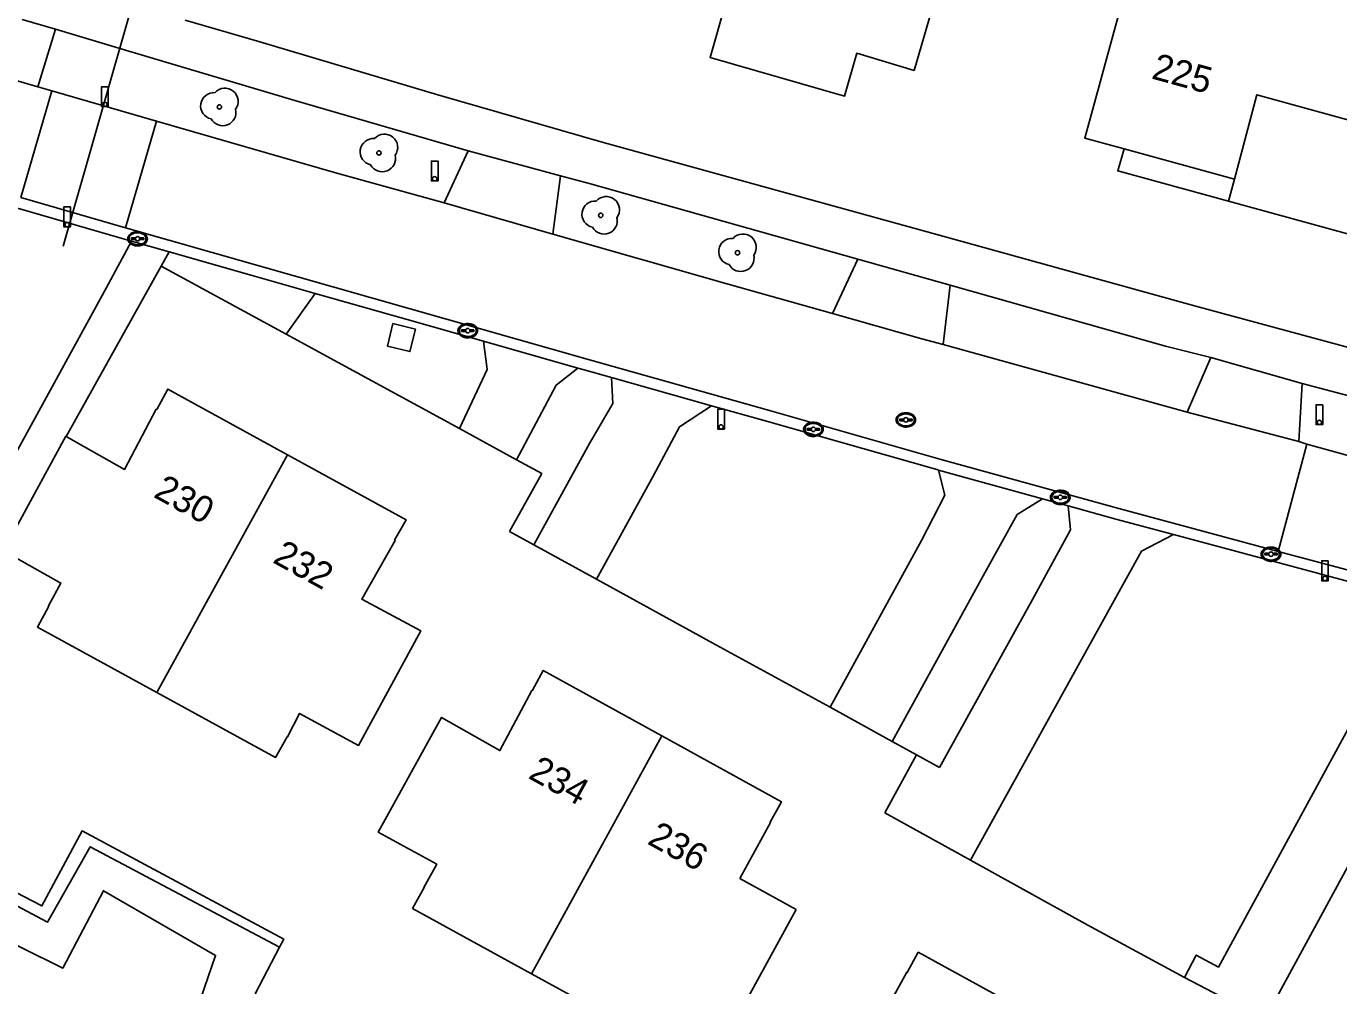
# Model space of a CAD drawing. Extents: x 194485 to 197793, y 468269 to 470822.
# Drawn here: x 197703 to 197762.4, y 468367.8 to 468411.2 of the extents above; entities that cross this region are included whole.
import ezdxf

# ---------------------------------------------------------------- set-up
doc = ezdxf.new("R2010")
doc.units = 0
for name, color, linetype in [('BGT grensvlak begroeid terreindeel LR', 7, 'Continuous'), ('BGT grensvlak gebouwinstallatie plus 1', 7, 'Continuous'), ('BGT grensvlak onbegroeid terreindeel', 7, 'Continuous'), ('BGT grensvlak pand op maaiveld', 7, 'Continuous'), ('BGT grensvlak pand op maaiveld LR', 7, 'Continuous'), ('BGT grensvlak vegetatieobject', 7, 'Continuous'), ('BGT grensvlak wegdeel', 7, 'Continuous'), ('BGT lijnelement kunstwerkdeel uitbreiding populatie duiker', 7, 'Continuous'), ('BGT puntobject paal afsluitpaal', 7, 'Continuous'), ('BGT puntobject paal lichtmast', 7, 'Continuous'), ('BGT puntobject put inspectie- rioolput', 7, 'Continuous'), ('BGT puntobject put kolk', 7, 'Continuous'), ('BGT puntobject vegetatieobject boom', 7, 'Continuous'), ('BGT tekst huisnummerreeks', 7, 'Continuous')]:
    doc.layers.add(name, color=color, linetype=linetype)

msp = doc.modelspace()

# ---------------------------------------------------------------- linework, layer by layer
at = {"layer": 'BGT grensvlak begroeid terreindeel LR'}
msp.add_lwpolyline([(197760.694, 468338.828), (197756.301, 468341.76), (197749.914, 468345.136), (197746.449, 468338.875), (197740.844, 468341.732), (197734.779, 468345.481), (197736.159, 468348.87), (197728.132, 468353.385), (197727.501, 468354.555), (197728.372, 468356.514), (197721.252, 468360.519), (197710.741, 468366.673), (197711.596, 468369.138), (197706.522, 468372.064), (197704.683, 468368.558), (197697.003, 468372.365)], dxfattribs=at)
at = {"layer": 'BGT grensvlak gebouwinstallatie plus 1'}
msp.add_line((197757.425, 468403.273), (197757.689, 468404.264), dxfattribs=at)
for points in [[(197757.425, 468403.273), (197763.138, 468401.706), (197764.518, 468406.802), (197764.043, 468406.924)], [(197752.695, 468405.641), (197752.409, 468404.648), (197757.425, 468403.273)]]:
    msp.add_lwpolyline(points, dxfattribs=at)
at = {"layer": 'BGT grensvlak onbegroeid terreindeel'}
for p, q in [((197717.142, 468395.979), (197714.786, 468397.26)), ((197722.624, 468392.987), (197717.142, 468395.979)), ((197725.998, 468387.72), (197724.896, 468388.325)), ((197734.1, 468383.274), (197728.835, 468386.163)), ((197739.402, 468380.369), (197734.1, 468383.274)), ((197743.313, 468378.225), (197742.212, 468378.828)), ((197751.061, 468370.51), (197745.752, 468373.446)), ((197755.429, 468368.137), (197751.061, 468370.51)), ((197714.491, 468369.519), (197713.388, 468367.397))]:
    msp.add_line(p, q, dxfattribs=at)
for points in [[(197719.621, 468397.732), (197720.635, 468397.483), (197720.386, 468396.469), (197719.372, 468396.718), (197719.621, 468397.732)], [(197724.896, 468388.325), (197726.355, 468390.95), (197725.215, 468391.572)]]:
    msp.add_lwpolyline(points, dxfattribs=at)
at = {"layer": 'BGT grensvlak pand op maaiveld'}
for p, q in [((197752.695, 468405.641), (197757.689, 468404.264)), ((197735.307, 468372.614), (197737.856, 468371.218)), ((197737.856, 468371.218), (197734.968, 468365.944))]:
    msp.add_line(p, q, dxfattribs=at)
for points in [[(197738.88, 468427.004), (197744.991, 468425.226), (197744.588, 468423.858), (197746.901, 468423.199), (197748.422, 468428.457), (197752.563, 468427.284), (197749.375, 468415.761), (197745.439, 468416.866), (197743.198, 468409.195), (197740.604, 468409.973), (197740.055, 468408.032), (197733.965, 468409.78), (197738.88, 468427.004)], [(197753.756, 468416.502), (197750.922, 468406.13), (197752.695, 468405.641)], [(197757.689, 468404.264), (197758.708, 468408.092), (197763.964, 468406.637), (197764.043, 468406.924)], [(197704.84, 468392.621), (197707.481, 468391.133), (197708.915, 468393.86), (197708.934, 468393.85), (197709.439, 468394.774), (197714.848, 468391.802)], [(197702.002, 468387.451), (197704.819, 468392.633), (197704.84, 468392.621)], [(197708.939, 468381.044), (197714.311, 468378.102), (197714.835, 468379.033), (197714.846, 468379.027), (197715.395, 468380.093), (197718.063, 468378.644), (197720.88, 468383.826), (197718.209, 468385.264), (197719.717, 468387.915), (197719.698, 468387.926), (197720.214, 468388.854), (197714.848, 468391.802)], [(197708.939, 468381.044), (197703.539, 468384.001), (197704.049, 468384.95), (197704.032, 468384.959), (197704.589, 468385.994), (197702.002, 468387.451)], [(197725.893, 468368.308), (197720.507, 468371.27), (197721.035, 468372.207), (197721.012, 468372.221), (197721.6, 468373.263), (197718.954, 468374.721), (197721.814, 468379.911), (197724.461, 468378.412), (197725.899, 468381.128), (197725.916, 468381.119), (197726.421, 468382.036), (197731.787, 468379.077)], [(197735.307, 468372.614), (197736.701, 468375.159), (197736.689, 468375.165), (197737.199, 468376.092), (197731.787, 468379.077)], [(197748.765, 468366.328), (197743.389, 468369.283), (197742.891, 468368.367), (197742.869, 468368.379), (197741.259, 468365.447)], [(197725.893, 468368.308), (197731.281, 468365.345), (197731.809, 468366.282), (197731.833, 468366.269), (197732.419, 468367.34)]]:
    msp.add_lwpolyline(points, dxfattribs=at)
at = {"layer": 'BGT grensvlak pand op maaiveld LR'}
for p, q in [((197714.848, 468391.802), (197708.939, 468381.044)), ((197731.787, 468379.077), (197725.893, 468368.308))]:
    msp.add_line(p, q, dxfattribs=at)
at = {"layer": 'BGT grensvlak vegetatieobject'}
for points in [[(197695.468, 468375.675), (197703.739, 468371.382), (197705.567, 468374.777), (197714.678, 468369.879), (197714.491, 468369.519)], [(197695.258, 468375.292), (197703.996, 468370.648), (197705.927, 468374.061), (197714.491, 468369.519)]]:
    msp.add_lwpolyline(points, dxfattribs=at)
at = {"layer": 'BGT grensvlak wegdeel'}
for p, q in [((197702.839, 468411.504), (197704.358, 468411.053)), ((197703.55, 468408.454), (197704.358, 468411.053)), ((197703.55, 468408.454), (197701.954, 468408.923)), ((197704.195, 468408.264), (197703.55, 468408.454)), ((197702.778, 468403.438), (197704.195, 468408.264)), ((197704.195, 468408.264), (197708.916, 468406.903)), ((197708.916, 468406.903), (197707.515, 468402.071)), ((197744.943, 468401.569), (197729.087, 468405.953)), ((197721.933, 468403.207), (197723.031, 468405.546)), ((197723.031, 468405.546), (197727.201, 468404.415)), ((197726.851, 468401.788), (197727.201, 468404.415)), ((197727.201, 468404.415), (197728.557, 468404.054)), ((197728.557, 468404.054), (197740.648, 468400.646)), ((197707.515, 468402.071), (197702.778, 468403.438)), ((197721.933, 468403.207), (197726.851, 468401.788)), ((197707.792, 468401.472), (197709.491, 468400.985)), ((197709.491, 468400.985), (197709.13, 468400.336)), ((197740.648, 468400.646), (197739.504, 468398.187)), ((197740.648, 468400.646), (197744.824, 468399.469)), ((197709.13, 468400.336), (197704.84, 468392.621)), ((197714.786, 468397.26), (197709.13, 468400.336)), ((197744.508, 468396.785), (197744.824, 468399.469)), ((197716.098, 468399.101), (197714.786, 468397.26)), ((197727.981, 468395.72), (197723.713, 468396.936)), ((197755.554, 468393.722), (197744.508, 468396.785)), ((197755.554, 468393.722), (197756.622, 468396.199)), ((197756.622, 468396.199), (197760.757, 468395.024)), ((197734.037, 468394.018), (197729.501, 468395.291)), ((197760.757, 468395.024), (197760.603, 468392.396)), ((197755.554, 468393.722), (197760.603, 468392.396)), ((197725.215, 468391.572), (197722.624, 468392.987)), ((197728.513, 468392.303), (197725.998, 468387.72)), ((197759.67, 468387.42), (197760.966, 468392.275)), ((197760.966, 468392.275), (197760.603, 468392.396)), ((197760.966, 468392.275), (197765.711, 468390.98)), ((197749.004, 468389.804), (197744.295, 468391.104)), ((197731.398, 468390.833), (197728.835, 468386.163)), ((197750.172, 468389.481), (197749.004, 468389.804)), ((197728.835, 468386.163), (197725.998, 468387.72)), ((197743.539, 468387.918), (197739.402, 468380.369)), ((197764.448, 468386.152), (197759.67, 468387.42)), ((197746.319, 468386.322), (197742.212, 468378.828)), ((197748.47, 468385.089), (197744.355, 468377.649)), ((197751.562, 468383.949), (197745.752, 468373.446)), ((197742.212, 468378.828), (197739.402, 468380.369)), ((197741.87, 468375.594), (197743.313, 468378.225)), ((197743.313, 468378.225), (197744.355, 468377.649)), ((197745.752, 468373.446), (197741.87, 468375.594)), ((197759.072, 468366.247), (197755.429, 468368.137))]:
    msp.add_line(p, q, dxfattribs=at)
for points in [[(197729.087, 468405.953), (197721.656, 468408.092), (197713.593, 468410.487), (197710.222, 468411.467)], [(197723.031, 468405.546), (197715.181, 468407.836), (197707.519, 468410.115), (197704.358, 468411.053)], [(197708.916, 468406.903), (197717.084, 468404.549), (197721.933, 468403.207)], [(197707.792, 468401.472), (197707.376, 468401.591), (197702.638, 468402.958), (197702.587, 468402.973)], [(197759.67, 468387.42), (197752.459, 468389.368), (197744.359, 468391.605), (197736.662, 468393.8), (197728.403, 468396.119), (197720.399, 468398.4), (197713.395, 468400.388), (197707.515, 468402.071)], [(197739.504, 468398.187), (197734.783, 468399.514), (197726.851, 468401.788)], [(197707.792, 468401.472), (197706.639, 468399.331), (197696.959, 468381.672), (197690.348, 468369.658), (197685.212, 468372.476)], [(197744.943, 468401.569), (197755.883, 468398.544), (197764.363, 468396.238), (197770.637, 468394.605), (197779.692, 468392.157), (197787.152, 468390.265), (197792.808, 468388.776)], [(197709.491, 468400.985), (197713.258, 468399.907), (197716.098, 468399.101)], [(197756.622, 468396.199), (197754.577, 468396.719), (197744.824, 468399.469)], [(197716.098, 468399.101), (197720.262, 468397.919), (197723.713, 468396.936)], [(197744.508, 468396.785), (197743.552, 468397.05), (197739.504, 468398.187)], [(197722.624, 468392.987), (197723.887, 468395.663), (197723.713, 468396.936)], [(197727.981, 468395.72), (197727.003, 468394.948), (197725.215, 468391.572)], [(197729.501, 468395.291), (197728.267, 468395.638), (197727.981, 468395.72)], [(197728.513, 468392.303), (197729.569, 468394.116), (197729.501, 468395.291)], [(197772.878, 468391.827), (197767.255, 468393.301), (197760.757, 468395.024)], [(197734.037, 468394.018), (197732.58, 468393.065), (197731.398, 468390.833)], [(197744.295, 468391.104), (197744.224, 468391.124), (197736.526, 468393.319), (197734.037, 468394.018)], [(197743.539, 468387.918), (197744.585, 468389.973), (197744.295, 468391.104)], [(197749.004, 468389.804), (197747.868, 468389.09), (197746.319, 468386.322)], [(197750.172, 468389.481), (197750.276, 468388.397), (197748.47, 468385.089)], [(197754.936, 468388.186), (197752.327, 468388.886), (197750.172, 468389.481)], [(197751.562, 468383.949), (197753.485, 468387.436), (197754.936, 468388.186)], [(197754.936, 468388.186), (197764.319, 468385.669), (197765.619, 468385.323)], [(197765.619, 468385.323), (197765.809, 468384.907), (197765.269, 468383.867), (197756.964, 468368.615), (197755.96, 468369.159), (197755.429, 468368.137)], [(197759.54, 468367.109), (197767.871, 468382.452), (197768.947, 468384.436)]]:
    msp.add_lwpolyline(points, dxfattribs=at)
at = {"layer": 'BGT lijnelement kunstwerkdeel uitbreiding populatie duiker'}
msp.add_line((197704.699, 468401.239), (197708.55, 468414.725), dxfattribs=at)
at = {"layer": 'BGT puntobject paal afsluitpaal'}
for points in [[(197706.737, 468408.454), (197706.437, 468408.454), (197706.437, 468407.554), (197706.587, 468407.554)], [(197706.587, 468407.554), (197706.737, 468407.554), (197706.737, 468408.454)], [(197705.031, 468403.013), (197704.731, 468403.013), (197704.731, 468402.113), (197704.881, 468402.113)], [(197704.881, 468402.113), (197705.031, 468402.113), (197705.031, 468403.013)], [(197761.939, 468386.998), (197761.639, 468386.998), (197761.639, 468386.098), (197761.789, 468386.098)], [(197761.789, 468386.098), (197761.939, 468386.098), (197761.939, 468386.998)]]:
    msp.add_lwpolyline(points, dxfattribs=at)
for centre, start, end in [((197706.587, 468407.654), 0, 180), ((197706.587, 468407.654), 0, 180), ((197706.587, 468407.654), 180, 0), ((197706.587, 468407.654), 180, 270), ((197706.587, 468407.654), 270, 0), ((197704.881, 468402.213), 0, 180), ((197704.881, 468402.213), 0, 180), ((197704.881, 468402.213), 180, 0), ((197704.881, 468402.213), 180, 270), ((197704.881, 468402.213), 270, 0), ((197761.789, 468386.198), 0, 180), ((197761.789, 468386.198), 0, 180), ((197761.789, 468386.198), 180, 0), ((197761.789, 468386.198), 180, 270), ((197761.789, 468386.198), 270, 0)]:
    msp.add_arc(centre, 0.1, start, end, dxfattribs=at)
at = {"layer": 'BGT puntobject paal lichtmast'}
for points in [[(197721.659, 468405.089), (197721.359, 468405.089), (197721.359, 468404.189), (197721.509, 468404.189)], [(197721.509, 468404.189), (197721.659, 468404.189), (197721.659, 468405.089)], [(197761.684, 468394.061), (197761.384, 468394.061), (197761.384, 468393.161), (197761.534, 468393.161)], [(197761.534, 468393.161), (197761.684, 468393.161), (197761.684, 468394.061)], [(197734.614, 468393.857), (197734.314, 468393.857), (197734.314, 468392.957), (197734.464, 468392.957)], [(197734.464, 468392.957), (197734.614, 468392.957), (197734.614, 468393.857)]]:
    msp.add_lwpolyline(points, dxfattribs=at)
for centre, start, end in [((197721.509, 468404.289), 0, 180), ((197721.509, 468404.289), 0, 180), ((197721.509, 468404.289), 180, 0), ((197721.509, 468404.289), 180, 270), ((197721.509, 468404.289), 270, 0), ((197734.464, 468393.057), 0, 180), ((197734.464, 468393.057), 0, 180), ((197734.464, 468393.057), 180, 0), ((197734.464, 468393.057), 180, 270), ((197734.464, 468393.057), 270, 0), ((197761.534, 468393.261), 0, 180), ((197761.534, 468393.261), 0, 180), ((197761.534, 468393.261), 180, 0), ((197761.534, 468393.261), 180, 270), ((197761.534, 468393.261), 270, 0)]:
    msp.add_arc(centre, 0.1, start, end, dxfattribs=at)
at = {"layer": 'BGT puntobject put inspectie- rioolput'}
for p, q in [((197742.734, 468393.416), (197742.577, 468393.416)), ((197742.577, 468393.34), (197742.734, 468393.34)), ((197743.077, 468393.416), (197742.92, 468393.416)), ((197742.92, 468393.34), (197743.077, 468393.34))]:
    msp.add_line(p, q, dxfattribs=at)
for centre, radius, start, end in [((197742.827, 468393.378), 0.1, 0, 180), ((197742.577, 468393.378), 0.0375, 90, 270), ((197742.827, 468393.378), 0.1, 157.97569, 180), ((197742.827, 468393.378), 0.1, 180, 202.02431), ((197742.827, 468393.378), 0.1, 180, 0), ((197742.827, 468393.378), 0.1, 0, 22.02431), ((197742.827, 468393.378), 0.1, 337.97569, 0), ((197743.077, 468393.378), 0.0375, 270, 90)]:
    msp.add_arc(centre, radius, start, end, dxfattribs=at)
msp.add_ellipse((197742.827, 468393.378), major_axis=(0.392, 0), ratio=0.689655, dxfattribs=at)
msp.add_open_spline([(197743.269, 468393.378), (197743.269, 468393.421), (197743.257, 468393.465), (197743.191, 468393.579), (197743.11, 468393.636), (197742.918, 468393.701), (197742.808, 468393.707), (197742.605, 468393.666), (197742.514, 468393.619), (197742.411, 468393.502), (197742.386, 468393.442), (197742.384, 468393.32), (197742.408, 468393.259), (197742.492, 468393.16), (197742.551, 468393.121), (197742.73, 468393.053), (197742.864, 468393.046), (197743.097, 468393.108), (197743.197, 468393.177), (197743.26, 468393.302), (197743.269, 468393.34), (197743.269, 468393.378)], degree=3, dxfattribs=at)
at = {"layer": 'BGT puntobject put kolk'}
for p, q in [((197707.975, 468401.611), (197707.818, 468401.611)), ((197707.818, 468401.536), (197707.975, 468401.536)), ((197708.318, 468401.611), (197708.161, 468401.611)), ((197708.161, 468401.536), (197708.318, 468401.536)), ((197722.91, 468397.452), (197722.753, 468397.452)), ((197722.753, 468397.377), (197722.91, 468397.377)), ((197723.253, 468397.452), (197723.096, 468397.452)), ((197723.096, 468397.377), (197723.253, 468397.377)), ((197738.55, 468392.987), (197738.393, 468392.987)), ((197738.393, 468392.913), (197738.55, 468392.913)), ((197738.893, 468392.987), (197738.736, 468392.987)), ((197738.736, 468392.913), (197738.893, 468392.913)), ((197749.721, 468389.909), (197749.564, 468389.909)), ((197750.064, 468389.909), (197749.907, 468389.909)), ((197749.564, 468389.834), (197749.721, 468389.834)), ((197749.907, 468389.834), (197750.064, 468389.834)), ((197759.252, 468387.338), (197759.095, 468387.338)), ((197759.095, 468387.263), (197759.252, 468387.263)), ((197759.595, 468387.338), (197759.438, 468387.338)), ((197759.438, 468387.263), (197759.595, 468387.263))]:
    msp.add_line(p, q, dxfattribs=at)
for centre, radius, start, end in [((197707.818, 468401.573), 0.0375, 90, 270), ((197708.068, 468401.573), 0.1, 0, 180), ((197708.068, 468401.573), 0.1, 157.97569, 180), ((197708.068, 468401.573), 0.1, 180, 202.02431), ((197708.068, 468401.573), 0.1, 180, 0), ((197708.068, 468401.573), 0.1, 0, 22.02431), ((197708.068, 468401.573), 0.1, 337.97569, 0), ((197708.318, 468401.573), 0.0375, 270, 90), ((197722.753, 468397.414), 0.0375, 90, 270), ((197723.003, 468397.414), 0.1, 0, 180), ((197723.003, 468397.414), 0.1, 157.97569, 180), ((197723.003, 468397.414), 0.1, 180, 202.02431), ((197723.003, 468397.414), 0.1, 180, 0), ((197723.003, 468397.414), 0.1, 0, 22.02431), ((197723.003, 468397.414), 0.1, 337.97569, 0), ((197723.253, 468397.414), 0.0375, 270, 90), ((197738.393, 468392.95), 0.0375, 90, 270), ((197738.643, 468392.95), 0.1, 0, 180), ((197738.643, 468392.95), 0.1, 157.97569, 180), ((197738.643, 468392.95), 0.1, 180, 202.02431), ((197738.643, 468392.95), 0.1, 180, 0), ((197738.643, 468392.95), 0.1, 0, 22.02431), ((197738.643, 468392.95), 0.1, 337.97569, 0), ((197738.893, 468392.95), 0.0375, 270, 90), ((197749.564, 468389.871), 0.0375, 90, 270), ((197749.814, 468389.871), 0.1, 0, 180), ((197749.814, 468389.871), 0.1, 157.97569, 180), ((197749.814, 468389.871), 0.1, 180, 202.02431), ((197749.814, 468389.871), 0.1, 180, 0), ((197749.814, 468389.871), 0.1, 0, 22.02431), ((197749.814, 468389.871), 0.1, 337.97569, 0), ((197750.064, 468389.871), 0.0375, 270, 90), ((197759.095, 468387.3), 0.0375, 90, 270), ((197759.345, 468387.3), 0.1, 0, 180), ((197759.345, 468387.3), 0.1, 157.97569, 180), ((197759.345, 468387.3), 0.1, 180, 202.02431), ((197759.345, 468387.3), 0.1, 180, 0), ((197759.345, 468387.3), 0.1, 0, 22.02431), ((197759.345, 468387.3), 0.1, 337.97569, 0), ((197759.595, 468387.3), 0.0375, 270, 90)]:
    msp.add_arc(centre, radius, start, end, dxfattribs=at)
for centre in [(197708.068, 468401.573), (197723.003, 468397.414), (197738.643, 468392.95), (197749.814, 468389.871), (197759.345, 468387.3)]:
    msp.add_ellipse(centre, major_axis=(0.392, 0), ratio=0.689655, dxfattribs=at)
for points in [[(197708.51, 468401.573), (197708.51, 468401.616), (197708.498, 468401.66), (197708.432, 468401.774), (197708.351, 468401.831), (197708.159, 468401.896), (197708.049, 468401.902), (197707.846, 468401.861), (197707.755, 468401.814), (197707.652, 468401.697), (197707.627, 468401.637), (197707.625, 468401.515), (197707.649, 468401.454), (197707.733, 468401.355), (197707.792, 468401.316), (197707.971, 468401.248), (197708.105, 468401.241), (197708.338, 468401.303), (197708.438, 468401.372), (197708.501, 468401.497), (197708.51, 468401.535), (197708.51, 468401.573)], [(197723.445, 468397.414), (197723.445, 468397.457), (197723.433, 468397.501), (197723.367, 468397.615), (197723.286, 468397.672), (197723.094, 468397.737), (197722.984, 468397.743), (197722.781, 468397.702), (197722.69, 468397.655), (197722.587, 468397.538), (197722.562, 468397.478), (197722.56, 468397.356), (197722.584, 468397.295), (197722.668, 468397.196), (197722.727, 468397.157), (197722.906, 468397.089), (197723.04, 468397.082), (197723.273, 468397.144), (197723.373, 468397.213), (197723.436, 468397.338), (197723.445, 468397.376), (197723.445, 468397.414)], [(197739.085, 468392.95), (197739.085, 468392.993), (197739.073, 468393.037), (197739.007, 468393.151), (197738.926, 468393.208), (197738.734, 468393.273), (197738.624, 468393.279), (197738.421, 468393.238), (197738.33, 468393.191), (197738.227, 468393.074), (197738.202, 468393.014), (197738.2, 468392.892), (197738.224, 468392.831), (197738.308, 468392.732), (197738.367, 468392.693), (197738.546, 468392.625), (197738.68, 468392.618), (197738.913, 468392.68), (197739.013, 468392.749), (197739.076, 468392.874), (197739.085, 468392.912), (197739.085, 468392.95)], [(197750.256, 468389.871), (197750.256, 468389.914), (197750.244, 468389.958), (197750.178, 468390.072), (197750.097, 468390.129), (197749.905, 468390.194), (197749.795, 468390.2), (197749.592, 468390.159), (197749.501, 468390.112), (197749.398, 468389.995), (197749.373, 468389.935), (197749.371, 468389.813), (197749.395, 468389.752), (197749.479, 468389.653), (197749.538, 468389.614), (197749.717, 468389.546), (197749.851, 468389.539), (197750.084, 468389.601), (197750.184, 468389.67), (197750.247, 468389.795), (197750.256, 468389.833), (197750.256, 468389.871)], [(197759.787, 468387.3), (197759.787, 468387.343), (197759.775, 468387.387), (197759.709, 468387.501), (197759.628, 468387.558), (197759.436, 468387.623), (197759.326, 468387.629), (197759.123, 468387.588), (197759.032, 468387.541), (197758.929, 468387.424), (197758.904, 468387.364), (197758.902, 468387.242), (197758.926, 468387.181), (197759.01, 468387.082), (197759.069, 468387.043), (197759.248, 468386.975), (197759.382, 468386.968), (197759.615, 468387.03), (197759.715, 468387.099), (197759.778, 468387.224), (197759.787, 468387.262), (197759.787, 468387.3)]]:
    msp.add_open_spline(points, degree=3, dxfattribs=at)
at = {"layer": 'BGT puntobject vegetatieobject boom'}
for centre in [(197711.77, 468407.539), (197718.986, 468405.459), (197729.02, 468402.635), (197735.208, 468400.941)]:
    msp.add_circle(centre, 0.1, dxfattribs=at)
for centre, radius, start, end in [((197712.02, 468407.789), 0.6, 323.54458, 138.4658), ((197711.52, 468407.589), 0.6, 85.13702, 257.75442), ((197711.92, 468407.289), 0.6, 208.50578, 13.83556), ((197711.77, 468407.539), 0.1, 0, 180), ((197711.77, 468407.539), 0.1, 180, 0), ((197718.736, 468405.509), 0.6, 85.13702, 257.75442), ((197719.236, 468405.709), 0.6, 323.54458, 138.4658), ((197719.136, 468405.209), 0.6, 208.50578, 13.83556), ((197718.986, 468405.459), 0.1, 0, 180), ((197718.986, 468405.459), 0.1, 180, 0), ((197728.77, 468402.685), 0.6, 85.13702, 257.75442), ((197729.27, 468402.885), 0.6, 323.54458, 138.4658), ((197729.17, 468402.385), 0.6, 208.50578, 13.83556), ((197729.02, 468402.635), 0.1, 0, 180), ((197729.02, 468402.635), 0.1, 180, 0), ((197735.458, 468401.191), 0.6, 323.54458, 138.4658), ((197734.958, 468400.991), 0.6, 85.13702, 257.75442), ((197735.358, 468400.691), 0.6, 208.50578, 13.83556), ((197735.208, 468400.941), 0.1, 0, 180), ((197735.208, 468400.941), 0.1, 180, 0)]:
    msp.add_arc(centre, radius, start, end, dxfattribs=at)

# ---------------------------------------------------------------- texts
at = {"layer": 'BGT tekst huisnummerreeks'}
for s, rotation, p in [('225', 344.6, (197753.894, 468408.837)), ('230', 331.2, (197708.738, 468389.91)), ('232', 331.2, (197714.13, 468386.948)), ('234', 331.1, (197725.694, 468377.185)), ('236', 331.1, (197731.08, 468374.214))]:
    msp.add_text(s, height=1.2, rotation=rotation, dxfattribs=at).set_placement(p)

doc.saveas('drawing.dxf')
